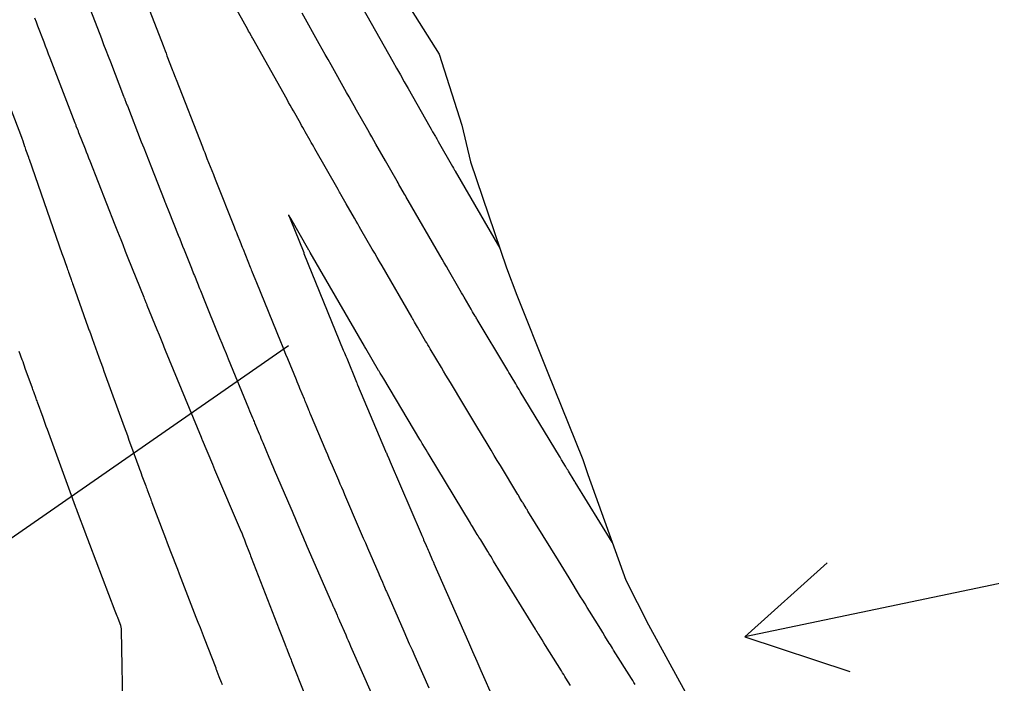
# Model space of a CAD drawing. Extents: x 954385 to 988206, y 1868364 to 1924553.
# Drawn here: x 955292.6 to 955345.2, y 1923550.6 to 1923586.6 of the extents above; entities that cross this region are included whole.
import ezdxf

# ---------------------------------------------------------------- set-up
doc = ezdxf.new("R2010")
doc.units = 0
for name, color, linetype in [('Default', 7, 'Continuous'), ('Ex_Major Contours', 7, 'Continuous'), ('Ex_Minor Contours', 7, 'Continuous'), ('Perimeter', 7, 'Continuous'), ('Slopes', 7, 'Continuous')]:
    doc.layers.add(name, color=color, linetype=linetype)

msp = doc.modelspace()

# ---------------------------------------------------------------- linework, layer by layer
at = {"layer": 'Default'}
msp.add_arc((956111.568, 1924014.493), 954.93, 205.346268, 226.414195, dxfattribs=at)
at = {"layer": 'Ex_Major Contours'}
msp.add_lwpolyline([(955290.87, 1923584.916), (955292.674, 1923580.23), (955292.693, 1923580.18), (955292.711, 1923580.131), (955292.729, 1923580.08), (955292.746, 1923580.03), (955292.847, 1923579.728), (955292.856, 1923579.703), (955292.901, 1923579.569), (955293.047, 1923579.158), (955293.06, 1923579.121), (955293.086, 1923579.047), (955294.864, 1923573.939), (955294.897, 1923573.844), (955294.931, 1923573.749), (955294.964, 1923573.655), (955294.997, 1923573.56), (955295.144, 1923573.146), (955295.171, 1923573.069), (955295.199, 1923572.992), (955295.226, 1923572.915), (955295.253, 1923572.838), (955295.363, 1923572.53), (955295.39, 1923572.454), (955295.417, 1923572.377), (955295.445, 1923572.3), (955295.472, 1923572.223), (955296.272, 1923569.965), (955296.291, 1923569.912), (955296.31, 1923569.858), (955296.329, 1923569.805), (955296.349, 1923569.751), (955296.426, 1923569.538), (955296.464, 1923569.431), (955296.502, 1923569.324), (955296.867, 1923568.31), (955296.935, 1923568.123), (955297.002, 1923567.936), (955297.07, 1923567.749), (955297.137, 1923567.562), (955298.23, 1923564.552), (955298.318, 1923564.31), (955298.406, 1923564.067), (955298.494, 1923563.825), (955298.583, 1923563.583), (955299.027, 1923562.363), (955299.07, 1923562.246), (955299.112, 1923562.13), (955299.155, 1923562.014), (955299.198, 1923561.898), (955299.399, 1923561.351), (955299.427, 1923561.276), (955299.455, 1923561.201), (955299.482, 1923561.125), (955299.51, 1923561.05), (955299.622, 1923560.75), (955299.65, 1923560.675), (955299.678, 1923560.6), (955299.706, 1923560.525), (955299.734, 1923560.45), (955300.383, 1923558.748), (955300.475, 1923558.508), (955300.566, 1923558.269), (955300.658, 1923558.029), (955300.749, 1923557.789), (955301.116, 1923556.831), (955301.208, 1923556.592), (955301.3, 1923556.352), (955301.392, 1923556.113), (955301.485, 1923555.874), (955302.118, 1923554.244), (955302.228, 1923553.96), (955302.339, 1923553.676), (955302.449, 1923553.392), (955302.559, 1923553.108), (955303.186, 1923551.486), (955303.202, 1923551.444), (955303.219, 1923551.403), (955303.235, 1923551.362), (955303.251, 1923551.32), (955303.364, 1923551.031), (955303.49, 1923550.71), (955303.514, 1923550.65), (955303.537, 1923550.59)], dxfattribs=at)
at = {"layer": 'Ex_Minor Contours'}
for points in [[(955325.894, 1923550.596), (955325.829, 1923550.7), (955325.765, 1923550.803), (955325.7, 1923550.907), (955324.729, 1923552.458), (955324.67, 1923552.552), (955324.611, 1923552.646), (955324.553, 1923552.741), (955324.494, 1923552.835), (955324.26, 1923553.213), (955324.143, 1923553.402), (955324.026, 1923553.591), (955323.42, 1923554.568), (955323.3, 1923554.763), (955323.18, 1923554.958), (955323.06, 1923555.152), (955322.94, 1923555.347), (955322.313, 1923556.368), (955322.169, 1923556.603), (955322.024, 1923556.838), (955321.88, 1923557.073), (955321.735, 1923557.307), (955320.092, 1923559.98), (955320.066, 1923560.022), (955320.04, 1923560.064), (955320.014, 1923560.107), (955319.988, 1923560.149), (955319.885, 1923560.318), (955319.859, 1923560.36), (955319.834, 1923560.403), (955319.808, 1923560.445), (955319.782, 1923560.487), (955319.658, 1923560.691), (955319.629, 1923560.739), (955319.6, 1923560.788), (955319.571, 1923560.836), (955319.542, 1923560.884), (955318.595, 1923562.45), (955318.429, 1923562.724), (955318.264, 1923562.999), (955318.098, 1923563.273), (955317.932, 1923563.548), (955317.262, 1923564.656), (955317.099, 1923564.925), (955316.937, 1923565.194), (955316.776, 1923565.463), (955316.615, 1923565.733), (955315.892, 1923566.942), (955315.77, 1923567.146), (955315.648, 1923567.35), (955315.526, 1923567.554), (955315.404, 1923567.759), (955314.796, 1923568.776), (955314.734, 1923568.88), (955314.673, 1923568.983), (955314.612, 1923569.087), (955314.551, 1923569.191), (955314.264, 1923569.682), (955314.186, 1923569.815), (955314.108, 1923569.949), (955313.952, 1923570.216), (955313.913, 1923570.283), (955313.874, 1923570.35), (955313.836, 1923570.417), (955313.797, 1923570.484), (955312.19, 1923573.262), (955312.059, 1923573.49), (955311.927, 1923573.718), (955311.795, 1923573.946), (955311.663, 1923574.174), (955311.047, 1923575.24), (955310.96, 1923575.39), (955310.873, 1923575.541), (955310.786, 1923575.691), (955310.7, 1923575.842), (955310.255, 1923576.616), (955310.181, 1923576.745), (955310.107, 1923576.874), (955309.959, 1923577.132), (955309.922, 1923577.197), (955309.885, 1923577.261), (955309.848, 1923577.326), (955309.811, 1923577.391), (955308.558, 1923579.599), (955308.492, 1923579.714), (955308.427, 1923579.83), (955308.361, 1923579.945), (955308.296, 1923580.06), (955308.034, 1923580.521), (955307.969, 1923580.636), (955307.904, 1923580.751), (955307.838, 1923580.866), (955307.773, 1923580.982), (955307.393, 1923581.66), (955307.308, 1923581.812), (955307.222, 1923581.963), (955307.137, 1923582.115), (955307.052, 1923582.266), (955305.196, 1923585.57), (955305.171, 1923585.613), (955305.141, 1923585.668), (955305.122, 1923585.7), (955305.009, 1923585.905), (955304.967, 1923585.981), (955304.925, 1923586.057), (955302.752, 1923589.989)], [(955298.744, 1923589.352), (955300.338, 1923585.191), (955300.391, 1923585.052), (955300.445, 1923584.914), (955300.498, 1923584.775), (955300.551, 1923584.636), (955300.839, 1923583.888), (955300.855, 1923583.847), (955300.871, 1923583.805), (955300.887, 1923583.764), (955300.903, 1923583.722), (955300.996, 1923583.484), (955301.009, 1923583.451), (955301.035, 1923583.385), (955301.043, 1923583.363), (955302.472, 1923579.706), (955302.533, 1923579.551), (955302.594, 1923579.395), (955302.655, 1923579.239), (955302.716, 1923579.083), (955303.061, 1923578.204), (955303.083, 1923578.149), (955303.105, 1923578.094), (955303.192, 1923577.874), (955304.188, 1923575.368), (955304.227, 1923575.268), (955304.267, 1923575.169), (955304.307, 1923575.069), (955304.347, 1923574.969), (955304.507, 1923574.571), (955304.547, 1923574.471), (955304.587, 1923574.372), (955304.627, 1923574.272), (955304.667, 1923574.172), (955305.06, 1923573.188), (955305.087, 1923573.12), (955305.115, 1923573.052), (955305.142, 1923572.983), (955305.17, 1923572.915), (955305.309, 1923572.574), (955305.392, 1923572.369), (955306.691, 1923569.173), (955306.785, 1923568.943), (955306.879, 1923568.713), (955306.973, 1923568.483), (955307.067, 1923568.254), (955307.536, 1923567.113), (955307.585, 1923566.994), (955307.634, 1923566.875), (955307.683, 1923566.756), (955307.732, 1923566.637), (955307.971, 1923566.054), (955307.998, 1923565.988), (955308.025, 1923565.921), (955308.053, 1923565.855), (955308.08, 1923565.789), (955308.191, 1923565.523), (955308.219, 1923565.457), (955308.246, 1923565.391), (955308.274, 1923565.324), (955308.302, 1923565.258), (955309.153, 1923563.245), (955309.236, 1923563.047), (955309.32, 1923562.85), (955309.404, 1923562.652), (955309.489, 1923562.454), (955309.826, 1923561.664), (955309.911, 1923561.467), (955309.995, 1923561.269), (955310.08, 1923561.072), (955310.164, 1923560.874), (955310.959, 1923559.02), (955311.069, 1923558.765), (955311.179, 1923558.51), (955311.289, 1923558.255), (955311.399, 1923558), (955312.016, 1923556.577), (955312.04, 1923556.523), (955312.063, 1923556.469), (955312.086, 1923556.416), (955312.109, 1923556.362), (955312.209, 1923556.13), (955312.229, 1923556.085), (955312.248, 1923556.04), (955312.268, 1923555.995), (955312.288, 1923555.95), (955312.367, 1923555.771), (955312.386, 1923555.726), (955312.406, 1923555.681), (955312.426, 1923555.636), (955312.445, 1923555.591), (955313.371, 1923553.475), (955313.519, 1923553.137), (955313.667, 1923552.8), (955313.815, 1923552.463), (955313.964, 1923552.127), (955314.726, 1923550.403)], [(955296.158, 1923587.775), (955297, 1923585.576), (955297.121, 1923585.258), (955297.243, 1923584.94), (955297.366, 1923584.622), (955297.488, 1923584.304), (955298.2, 1923582.453), (955298.211, 1923582.425), (955298.222, 1923582.398), (955298.232, 1923582.37), (955298.243, 1923582.342), (955298.288, 1923582.227), (955298.308, 1923582.177), (955298.327, 1923582.127), (955298.366, 1923582.026), (955298.386, 1923581.976), (955298.405, 1923581.926), (955299.162, 1923579.987), (955299.29, 1923579.661), (955299.418, 1923579.335), (955299.546, 1923579.008), (955299.674, 1923578.682), (955300.397, 1923576.84), (955300.42, 1923576.782), (955300.443, 1923576.725), (955300.466, 1923576.667), (955300.489, 1923576.609), (955300.649, 1923576.205), (955301.159, 1923574.923), (955301.238, 1923574.724), (955301.317, 1923574.525), (955301.396, 1923574.326), (955301.476, 1923574.128), (955301.874, 1923573.137), (955301.914, 1923573.037), (955301.954, 1923572.936), (955301.995, 1923572.835), (955302.035, 1923572.735), (955302.196, 1923572.332), (955302.237, 1923572.231), (955302.277, 1923572.13), (955302.318, 1923572.03), (955302.359, 1923571.929), (955302.601, 1923571.331), (955302.71, 1923571.065), (955302.818, 1923570.799), (955303.4, 1923569.366), (955303.516, 1923569.083), (955303.631, 1923568.8), (955303.747, 1923568.517), (955303.863, 1923568.234), (955304.965, 1923565.551), (955305.019, 1923565.419), (955305.073, 1923565.288), (955305.181, 1923565.025), (955305.208, 1923564.959), (955305.235, 1923564.894), (955305.262, 1923564.828), (955305.29, 1923564.763), (955305.536, 1923564.172), (955305.586, 1923564.052), (955305.637, 1923563.931), (955305.687, 1923563.811), (955305.738, 1923563.691), (955306.069, 1923562.907), (955306.141, 1923562.737), (955306.213, 1923562.566), (955306.286, 1923562.396), (955306.359, 1923562.225), (955307.249, 1923560.141), (955307.322, 1923559.97), (955307.395, 1923559.799), (955307.468, 1923559.628), (955307.542, 1923559.458), (955307.835, 1923558.774), (955307.908, 1923558.603), (955307.982, 1923558.432), (955308.055, 1923558.261), (955308.129, 1923558.091), (955309.455, 1923555.034), (955309.485, 1923554.964), (955309.536, 1923554.847), (955309.546, 1923554.823), (955309.556, 1923554.8), (955309.566, 1923554.776), (955309.577, 1923554.753), (955309.755, 1923554.348), (955309.788, 1923554.272), (955309.821, 1923554.197), (955309.854, 1923554.121), (955309.887, 1923554.046), (955310.223, 1923553.279), (955310.29, 1923553.126), (955310.357, 1923552.973), (955310.424, 1923552.82), (955310.492, 1923552.667), (955312.243, 1923548.707)], [(955311.143, 1923587.233), (955312.769, 1923584.338), (955312.976, 1923583.969), (955313.184, 1923583.601), (955313.392, 1923583.233), (955313.601, 1923582.866), (955314.779, 1923580.793), (955314.854, 1923580.661), (955314.929, 1923580.53), (955315.078, 1923580.266), (955315.116, 1923580.201), (955315.153, 1923580.135), (955315.191, 1923580.069), (955315.228, 1923580.003), (955316.013, 1923578.635), (955316.061, 1923578.551), (955316.122, 1923578.446), (955316.146, 1923578.404), (955316.158, 1923578.383), (955318.568, 1923574.216)], [(955293.382, 1923586.691), (955293.464, 1923586.475), (955293.547, 1923586.26), (955293.877, 1923585.398), (955293.959, 1923585.182), (955294.042, 1923584.967), (955294.125, 1923584.751), (955294.208, 1923584.536), (955295.562, 1923581.017), (955295.578, 1923580.976), (955295.61, 1923580.895), (955295.625, 1923580.854), (955295.706, 1923580.646), (955295.721, 1923580.606), (955295.737, 1923580.567), (955295.752, 1923580.528), (955295.767, 1923580.489), (955296.115, 1923579.597), (955296.179, 1923579.436), (955296.242, 1923579.274), (955296.305, 1923579.112), (955296.369, 1923578.951), (955297.734, 1923575.476), (955297.768, 1923575.388), (955297.803, 1923575.3), (955297.838, 1923575.212), (955297.872, 1923575.124), (955298.047, 1923574.685), (955298.152, 1923574.421), (955298.295, 1923574.06), (955298.331, 1923573.971), (955298.366, 1923573.881), (955298.402, 1923573.792), (955298.438, 1923573.703), (955299.293, 1923571.573), (955299.322, 1923571.5), (955299.351, 1923571.427), (955299.41, 1923571.281), (955299.424, 1923571.245), (955299.439, 1923571.208), (955299.454, 1923571.172), (955299.469, 1923571.136), (955300.007, 1923569.81), (955300.12, 1923569.533), (955300.308, 1923569.071), (955300.345, 1923568.979), (955300.383, 1923568.886), (955300.421, 1923568.794), (955300.459, 1923568.702), (955302.395, 1923563.988), (955302.44, 1923563.878), (955302.455, 1923563.842), (955303.006, 1923562.519), (955303.026, 1923562.472), (955303.046, 1923562.425), (955303.086, 1923562.33), (955303.106, 1923562.283), (955303.126, 1923562.235), (955304.572, 1923558.851), (955304.595, 1923558.799), (955304.616, 1923558.746), (955304.637, 1923558.693), (955304.658, 1923558.64), (955304.739, 1923558.427), (955304.76, 1923558.374), (955304.78, 1923558.321), (955304.801, 1923558.268), (955304.821, 1923558.215), (955304.979, 1923557.809), (955305.012, 1923557.724), (955305.045, 1923557.639), (955305.078, 1923557.554), (955305.111, 1923557.468), (955306.618, 1923553.574), (955306.654, 1923553.482), (955306.689, 1923553.391), (955306.725, 1923553.3), (955306.76, 1923553.209), (955306.983, 1923552.642), (955307.006, 1923552.582), (955307.014, 1923552.562), (955307.2, 1923552.094), (955307.232, 1923552.013), (955307.264, 1923551.931), (955307.296, 1923551.85), (955307.328, 1923551.769), (955309.214, 1923546.998)], [(955324.648, 1923558.294), (955322.652, 1923561.54), (955322.63, 1923561.576), (955322.592, 1923561.638), (955322.587, 1923561.647), (955322.286, 1923562.142), (955322.245, 1923562.21), (955322.203, 1923562.279), (955322.162, 1923562.347), (955322.12, 1923562.416), (955321.913, 1923562.759), (955321.83, 1923562.896), (955321.789, 1923562.965), (955319.671, 1923566.467), (955319.61, 1923566.569), (955319.548, 1923566.67), (955319.487, 1923566.772), (955319.426, 1923566.874), (955319.183, 1923567.282), (955319.122, 1923567.384), (955319.061, 1923567.486), (955319, 1923567.588), (955318.939, 1923567.69), (955317.347, 1923570.353), (955317.319, 1923570.4), (955317.291, 1923570.447), (955317.263, 1923570.494), (955317.236, 1923570.542), (955317.097, 1923570.779), (955317.014, 1923570.922), (955316.639, 1923571.563), (955316.567, 1923571.686), (955316.496, 1923571.809), (955316.424, 1923571.932), (955316.353, 1923572.055), (955315.793, 1923573.024), (955315.676, 1923573.227), (955315.559, 1923573.43), (955315.441, 1923573.632), (955315.324, 1923573.835), (955313.602, 1923576.811), (955313.553, 1923576.897), (955313.503, 1923576.983), (955313.454, 1923577.068), (955313.405, 1923577.154), (955313.208, 1923577.497), (955313.158, 1923577.583), (955313.109, 1923577.669), (955313.06, 1923577.755), (955313.011, 1923577.841), (955312.666, 1923578.441), (955312.593, 1923578.569), (955312.519, 1923578.698), (955312.446, 1923578.827), (955312.372, 1923578.956), (955311.86, 1923579.859), (955311.75, 1923580.052), (955311.64, 1923580.246), (955311.53, 1923580.439), (955311.421, 1923580.632), (955310.817, 1923581.693), (955310.68, 1923581.935), (955310.544, 1923582.176), (955310.407, 1923582.418), (955310.271, 1923582.66), (955309.438, 1923584.144), (955309.277, 1923584.43), (955309.117, 1923584.716), (955308.956, 1923585.001), (955308.796, 1923585.287), (955307.86, 1923586.951)], [(955322.392, 1923550.54), (955322.147, 1923550.932), (955322.086, 1923551.03), (955322.024, 1923551.128), (955321.963, 1923551.226), (955321.902, 1923551.325), (955321.045, 1923552.708), (955320.953, 1923552.856), (955320.862, 1923553.004), (955320.679, 1923553.299), (955320.633, 1923553.373), (955320.587, 1923553.447), (955320.542, 1923553.521), (955320.496, 1923553.595), (955318.234, 1923557.277), (955318.154, 1923557.407), (955318.075, 1923557.536), (955317.995, 1923557.666), (955317.916, 1923557.795), (955317.532, 1923558.42), (955317.485, 1923558.495), (955317.439, 1923558.571), (955317.393, 1923558.647), (955317.346, 1923558.722), (955317.088, 1923559.146), (955317.051, 1923559.206), (955317.006, 1923559.281), (955316.979, 1923559.326), (955314.738, 1923563.033), (955314.656, 1923563.17), (955314.573, 1923563.307), (955314.408, 1923563.58), (955314.366, 1923563.649), (955314.325, 1923563.717), (955314.284, 1923563.786), (955314.243, 1923563.854), (955312.281, 1923567.139), (955312.19, 1923567.291), (955312.099, 1923567.443), (955312.076, 1923567.481), (955312.054, 1923567.519), (955312.031, 1923567.558), (955312.009, 1923567.596), (955311.31, 1923568.793), (955311.26, 1923568.879), (955311.241, 1923568.912), (955308.309, 1923573.984), (955308.249, 1923574.087), (955308.229, 1923574.121), (955307.252, 1923575.822), (955307.25, 1923575.825), (955307.154, 1923575.995), (955307.142, 1923576.015), (955307.136, 1923576.022), (955307.138, 1923576.013), (955307.146, 1923575.991), (955307.218, 1923575.811), (955307.22, 1923575.806), (955307.95, 1923573.98), (955307.967, 1923573.939), (955310.096, 1923568.701), (955310.111, 1923568.664), (955310.126, 1923568.627), (955310.142, 1923568.59), (955310.157, 1923568.553), (955310.233, 1923568.368), (955310.278, 1923568.257), (955310.805, 1923566.973), (955310.82, 1923566.936), (955310.851, 1923566.862), (955310.867, 1923566.825), (955312.385, 1923563.232), (955312.406, 1923563.182), (955312.427, 1923563.133), (955312.448, 1923563.084), (955312.469, 1923563.034), (955312.553, 1923562.837), (955312.595, 1923562.739), (955312.637, 1923562.641), (955314.307, 1923558.746), (955314.341, 1923558.667), (955314.375, 1923558.587), (955314.409, 1923558.508), (955314.444, 1923558.428), (955314.582, 1923558.111), (955314.616, 1923558.031), (955314.65, 1923557.952), (955314.685, 1923557.872), (955314.719, 1923557.793), (955314.928, 1923557.309), (955314.94, 1923557.281), (955314.953, 1923557.252), (955314.991, 1923557.165), (955315.004, 1923557.137), (955316.864, 1923552.884), (955316.92, 1923552.756), (955316.976, 1923552.628), (955317.032, 1923552.5), (955317.089, 1923552.372), (955317.315, 1923551.861), (955317.371, 1923551.733), (955317.428, 1923551.605), (955317.484, 1923551.477), (955317.541, 1923551.35), (955318.245, 1923549.762)], [(955298.176, 1923548.677), (955298.087, 1923553.511), (955298.082, 1923553.603), (955298.068, 1923553.693), (955298.047, 1923553.781), (955298.017, 1923553.868), (955297.884, 1923554.211), (955297.85, 1923554.297), (955297.817, 1923554.383), (955297.784, 1923554.469), (955297.751, 1923554.555), (955296.367, 1923558.174), (955296.331, 1923558.269), (955296.295, 1923558.364), (955296.222, 1923558.553), (955296.204, 1923558.6), (955296.186, 1923558.648), (955296.169, 1923558.695), (955296.151, 1923558.743), (955295.705, 1923559.947), (955295.687, 1923559.994), (955295.67, 1923560.042), (955295.635, 1923560.137), (955295.617, 1923560.184), (955295.6, 1923560.232), (955294.077, 1923564.407), (955294.019, 1923564.568), (955293.961, 1923564.728), (955293.902, 1923564.889), (955293.844, 1923565.049), (955293.539, 1923565.889), (955293.517, 1923565.951), (955293.494, 1923566.013), (955293.472, 1923566.075), (955293.45, 1923566.137), (955293.36, 1923566.385), (955293.338, 1923566.447), (955293.316, 1923566.509), (955293.293, 1923566.571), (955293.271, 1923566.633), (955292.881, 1923567.713), (955292.84, 1923567.828), (955292.799, 1923567.943), (955292.758, 1923568.058), (955292.717, 1923568.173), (955292.554, 1923568.633)]]:
    msp.add_lwpolyline(points, dxfattribs=at)
at = {"layer": 'Perimeter'}
msp.add_lwpolyline([(955312.339, 1923589.398), (955315.279, 1923584.732), (955316.512, 1923580.876), (955316.986, 1923578.892), (955318.925, 1923573.162), (955319.488, 1923571.675), (955321.136, 1923567.568), (955323.062, 1923562.771), (955323.333, 1923561.955), (955325.385, 1923556.243), (955326.621, 1923553.826), (955328.176, 1923550.952), (955331.055, 1923545.709), (955331.17, 1923545.44), (955333.709, 1923540.325), (955335.492, 1923536.904), (955336.479, 1923535.005), (955338.881, 1923529.447), (955339.448, 1923528.118), (955341.393, 1923523.945), (955343.729, 1923519.509)], dxfattribs=at)
at = {"layer": 'Slopes'}
for points in [[(955307.131, 1923568.928), (955264.804, 1923539.524), (955267.359, 1923544.953), (955264.804, 1923539.524), (955270.783, 1923540.025)], [(955407.131, 1923568.928), (955331.821, 1923553.171), (955336.293, 1923557.171), (955331.821, 1923553.171), (955337.521, 1923551.298)]]:
    msp.add_lwpolyline(points, dxfattribs=at)

doc.saveas('drawing.dxf')
